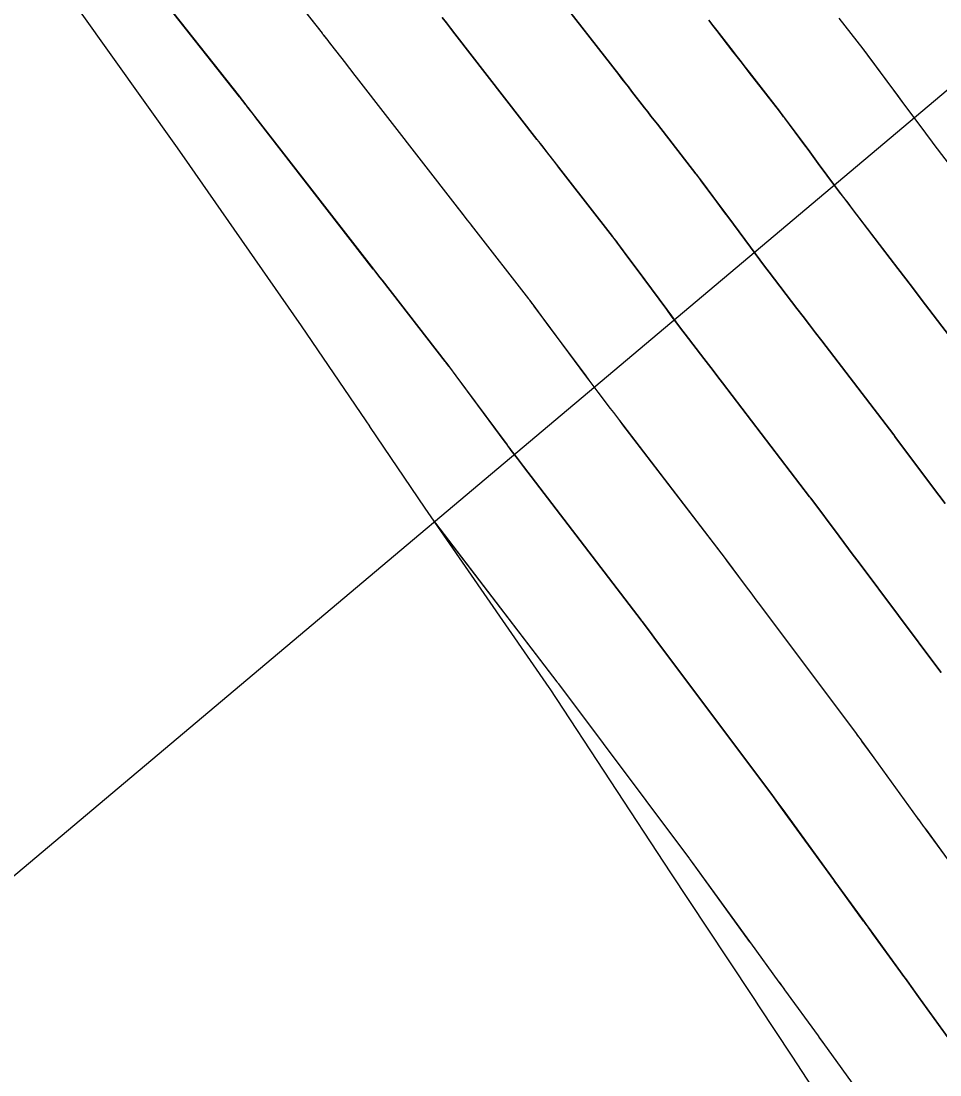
# Model space of a CAD drawing. Extents: x 954385 to 988206, y 1868364 to 1924553.
# Drawn here: x 955912.06 to 955938.46, y 1922725.09 to 1922755.37 of the extents above; entities that cross this region are included whole.
import ezdxf

# ---------------------------------------------------------------- set-up
doc = ezdxf.new("R2010")
doc.units = 0
for name, color, linetype in [('1', 7, 'Continuous'), ('Default', 7, 'Continuous'), ('Ex_Major Contours', 7, 'Continuous'), ('Ex_Minor Contours', 7, 'Continuous'), ('Perimeter', 7, 'Continuous'), ('Slopes', 7, 'Continuous')]:
    doc.layers.add(name, color=color, linetype=linetype)

msp = doc.modelspace()

# ---------------------------------------------------------------- linework, layer by layer
at = {"layer": '1'}
for points in [[(955938.707, 1922731.263), (955938.083, 1922732.119), (955937.995, 1922732.24), (955937.907, 1922732.361), (955937.863, 1922732.421), (955937.819, 1922732.482), (955936.574, 1922734.2), (955936.398, 1922734.443), (955936.222, 1922734.686), (955936.178, 1922734.747), (955936.134, 1922734.807), (955936.089, 1922734.868), (955936.044, 1922734.928), (955933.25, 1922738.66), (955933.158, 1922738.783), (955933.065, 1922738.907), (955932.973, 1922739.03), (955932.881, 1922739.153), (955932.332, 1922739.886), (955932.321, 1922739.901), (955932.297, 1922739.932), (955929.356, 1922743.775), (955929.267, 1922743.892), (955929.178, 1922744.008), (955929.089, 1922744.124), (955929, 1922744.241), (955928.644, 1922744.706), (955928.555, 1922744.823), (955928.467, 1922744.94), (955928.379, 1922745.057), (955928.292, 1922745.174), (955927.12, 1922746.756), (955927.004, 1922746.912), (955926.773, 1922747.224), (955926.772, 1922747.225), (955926.676, 1922747.351), (955926.651, 1922747.383), (955926.649, 1922747.387), (955925.07, 1922749.418), (955924.98, 1922749.534), (955924.891, 1922749.649), (955924.711, 1922749.88), (955924.622, 1922749.995), (955924.532, 1922750.111), (955921.697, 1922753.758), (955921.619, 1922753.858), (955921.541, 1922753.958), (955921.464, 1922754.058), (955921.386, 1922754.158), (955920.96, 1922754.706), (955920.92, 1922754.758), (955920.879, 1922754.811), (955920.749, 1922754.979), (955920.724, 1922755.01), (955920.716, 1922755.021), (955917.572, 1922759.008)], [(955914.726, 1922757.773), (955918.333, 1922753.2), (955918.354, 1922753.172), (955918.486, 1922753.002), (955918.531, 1922752.944), (955918.576, 1922752.886), (955918.768, 1922752.638), (955918.87, 1922752.507), (955922.181, 1922748.248), (955922.244, 1922748.167), (955922.369, 1922748.005), (955922.432, 1922747.924), (955924.247, 1922745.589), (955924.26, 1922745.572), (955924.368, 1922745.43), (955924.556, 1922745.177), (955925.97, 1922743.269), (955926.013, 1922743.211), (955926.057, 1922743.152), (955926.101, 1922743.094), (955926.145, 1922743.036), (955926.322, 1922742.804), (955926.411, 1922742.689), (955926.5, 1922742.573), (955929.877, 1922738.159), (955929.903, 1922738.125), (955929.913, 1922738.113), (955930.196, 1922737.734), (955930.292, 1922737.606), (955930.389, 1922737.477), (955933.654, 1922733.116), (955933.679, 1922733.082), (955933.703, 1922733.049), (955933.727, 1922733.016), (955933.752, 1922732.983), (955933.945, 1922732.715), (955935.403, 1922730.703), (955935.44, 1922730.653), (955935.55, 1922730.501), (955936.274, 1922729.508), (955936.389, 1922729.35), (955936.431, 1922729.293), (955936.553, 1922729.124), (955937.33, 1922728.054), (955937.378, 1922727.988), (955937.425, 1922727.923), (955937.473, 1922727.858), (955937.52, 1922727.792), (955937.756, 1922727.465), (955937.851, 1922727.334), (955937.898, 1922727.269), (955940.578, 1922723.564)], [(955937.147, 1922721.135), (955934.218, 1922725.632), (955933.261, 1922727.079), (955933.142, 1922727.258), (955932.348, 1922728.455), (955930.732, 1922730.9), (955927.261, 1922736.184), (955927.235, 1922736.222), (955923.667, 1922741.38), (955922.084, 1922743.727), (955922.083, 1922743.728), (955921.973, 1922743.888), (955920.118, 1922746.614), (955916.683, 1922751.54), (955916.501, 1922751.8), (955912.837, 1922756.954)], [(955927.351, 1922756.259), (955929.235, 1922753.836), (955929.328, 1922753.717), (955929.42, 1922753.598), (955929.513, 1922753.478), (955929.605, 1922753.359), (955929.975, 1922752.882), (955930.068, 1922752.763), (955930.16, 1922752.644), (955930.253, 1922752.525), (955930.345, 1922752.406), (955931.452, 1922750.981), (955931.469, 1922750.96), (955931.507, 1922750.909), (955931.583, 1922750.81), (955932.129, 1922750.073), (955932.364, 1922749.757), (955933.016, 1922748.877), (955933.151, 1922748.695), (955933.287, 1922748.514), (955933.424, 1922748.333), (955933.561, 1922748.153), (955934.356, 1922747.113), (955934.534, 1922746.88), (955934.712, 1922746.647), (955934.891, 1922746.414), (955935.069, 1922746.18), (955937.136, 1922743.48), (955937.167, 1922743.439), (955937.172, 1922743.433), (955938.25, 1922741.991), (955938.431, 1922741.75), (955938.611, 1922741.509)], [(955938.5, 1922736.653), (955938.434, 1922736.74), (955936.111, 1922739.843), (955935.975, 1922740.025), (955935.838, 1922740.208), (955935.702, 1922740.39), (955935.565, 1922740.572), (955934.752, 1922741.66), (955934.742, 1922741.673), (955934.717, 1922741.706), (955932.213, 1922744.978), (955932.079, 1922745.153), (955931.945, 1922745.327), (955931.812, 1922745.502), (955931.678, 1922745.677), (955931.143, 1922746.376), (955931.01, 1922746.551), (955930.877, 1922746.727), (955930.745, 1922746.903), (955930.614, 1922747.08), (955929.703, 1922748.309), (955929.528, 1922748.545), (955929.178, 1922749.017), (955929.091, 1922749.131), (955929.063, 1922749.168), (955929.051, 1922749.184), (955927.708, 1922750.912), (955927.639, 1922751), (955927.57, 1922751.089), (955927.502, 1922751.177), (955927.433, 1922751.266), (955927.158, 1922751.62), (955927.09, 1922751.708), (955927.021, 1922751.796), (955926.952, 1922751.885), (955926.884, 1922751.973), (955924.524, 1922755.009), (955924.402, 1922755.165), (955924.281, 1922755.321), (955924.159, 1922755.478)], [(955931.819, 1922755.399), (955931.936, 1922755.249), (955932.052, 1922755.099), (955932.518, 1922754.499), (955932.634, 1922754.349), (955932.75, 1922754.199), (955932.867, 1922754.049), (955932.983, 1922753.9), (955933.854, 1922752.779), (955933.875, 1922752.752), (955933.923, 1922752.689), (955933.988, 1922752.603), (955934.673, 1922751.68), (955934.966, 1922751.284), (955935.464, 1922750.612), (955935.58, 1922750.456), (955935.697, 1922750.301), (955935.814, 1922750.146), (955935.931, 1922749.991), (955937.033, 1922748.55), (955937.256, 1922748.258), (955937.48, 1922747.966), (955937.703, 1922747.675), (955937.926, 1922747.383), (955939.556, 1922745.253)], [(955939.814, 1922749.852), (955938.302, 1922751.829), (955938.204, 1922751.958), (955938.106, 1922752.088), (955938.009, 1922752.217), (955937.912, 1922752.347), (955937.43, 1922752.998), (955937.141, 1922753.388), (955936.393, 1922754.397), (955936.338, 1922754.469), (955936.289, 1922754.533), (955936.273, 1922754.555), (955936.256, 1922754.576), (955935.573, 1922755.455)], [(955923.967, 1922740.946), (955927.458, 1922736.385), (955927.483, 1922736.353), (955927.493, 1922736.339), (955927.527, 1922736.294), (955931.264, 1922731.303), (955931.277, 1922731.285), (955931.317, 1922731.231), (955932.987, 1922728.925), (955933.017, 1922728.883), (955933.839, 1922727.756), (955933.968, 1922727.579), (955933.998, 1922727.537), (955934.961, 1922726.21), (955934.995, 1922726.164), (955935.097, 1922726.023), (955938.13, 1922721.83)]]:
    msp.add_lwpolyline(points, dxfattribs=at)
at = {"layer": 'Default'}
msp.add_arc((955068.332, 1922107.114), 1145.916, 31.460692, 46.414195, dxfattribs=at)
at = {"layer": 'Ex_Major Contours'}
msp.add_lwpolyline([(955924.16, 1922755.478), (955924.281, 1922755.322), (955924.403, 1922755.165), (955924.524, 1922755.009), (955926.883, 1922751.973), (955927.02, 1922751.796), (955927.157, 1922751.619), (955927.432, 1922751.265), (955927.501, 1922751.177), (955927.569, 1922751.088), (955927.638, 1922751), (955927.707, 1922750.912), (955929.051, 1922749.184), (955929.067, 1922749.163), (955929.096, 1922749.126), (955929.157, 1922749.046), (955929.178, 1922749.017), (955929.2, 1922748.988), (955929.528, 1922748.545), (955929.587, 1922748.467), (955929.645, 1922748.388), (955929.703, 1922748.309), (955929.762, 1922748.231), (955930.615, 1922747.08), (955930.746, 1922746.903), (955930.878, 1922746.727), (955931.011, 1922746.552), (955931.144, 1922746.377), (955931.678, 1922745.677), (955931.812, 1922745.502), (955931.946, 1922745.327), (955932.079, 1922745.153), (955932.213, 1922744.978), (955934.716, 1922741.706), (955934.729, 1922741.69), (955934.747, 1922741.667), (955934.752, 1922741.66), (955935.565, 1922740.573), (955935.702, 1922740.39), (955935.838, 1922740.208), (955935.974, 1922740.025), (955936.111, 1922739.843), (955938.434, 1922736.739), (955938.499, 1922736.652)], dxfattribs=at)
at = {"layer": 'Ex_Minor Contours'}
for points in [[(955938.707, 1922731.262), (955938.082, 1922732.119), (955938.038, 1922732.179), (955937.994, 1922732.239), (955937.906, 1922732.36), (955937.884, 1922732.39), (955937.862, 1922732.42), (955937.84, 1922732.451), (955937.818, 1922732.481), (955936.573, 1922734.199), (955936.441, 1922734.382), (955936.221, 1922734.685), (955936.177, 1922734.746), (955936.133, 1922734.806), (955936.088, 1922734.867), (955936.043, 1922734.927), (955933.25, 1922738.66), (955933.157, 1922738.783), (955933.065, 1922738.907), (955932.973, 1922739.03), (955932.88, 1922739.154), (955932.332, 1922739.887), (955932.321, 1922739.901), (955932.302, 1922739.925), (955932.297, 1922739.932), (955929.357, 1922743.775), (955929.268, 1922743.892), (955929.179, 1922744.008), (955929.09, 1922744.124), (955929.001, 1922744.241), (955928.645, 1922744.707), (955928.556, 1922744.823), (955928.468, 1922744.94), (955928.38, 1922745.057), (955928.293, 1922745.175), (955927.159, 1922746.704), (955927.082, 1922746.808), (955927.005, 1922746.912), (955926.797, 1922747.192), (955926.785, 1922747.208), (955926.773, 1922747.224), (955926.761, 1922747.24), (955926.749, 1922747.256), (955926.679, 1922747.348), (955926.652, 1922747.384), (955926.649, 1922747.387), (955925.069, 1922749.418), (955925.024, 1922749.476), (955924.979, 1922749.533), (955924.935, 1922749.591), (955924.89, 1922749.649), (955924.666, 1922749.937), (955924.531, 1922750.11), (955921.698, 1922753.758), (955921.62, 1922753.858), (955921.542, 1922753.959), (955921.465, 1922754.059), (955921.387, 1922754.159), (955920.962, 1922754.707), (955920.941, 1922754.733), (955920.921, 1922754.759), (955920.9, 1922754.785), (955920.88, 1922754.811), (955920.765, 1922754.957), (955920.748, 1922754.978), (955920.724, 1922755.01), (955920.716, 1922755.02), (955917.574, 1922759.008)], [(955940.577, 1922723.563), (955937.851, 1922727.334), (955937.52, 1922727.792), (955937.473, 1922727.858), (955937.426, 1922727.923), (955937.378, 1922727.989), (955937.331, 1922728.054), (955936.539, 1922729.145), (955936.432, 1922729.293), (955936.418, 1922729.312), (955936.404, 1922729.332), (955936.39, 1922729.351), (955936.375, 1922729.37), (955936.294, 1922729.479), (955936.286, 1922729.489), (955936.271, 1922729.51), (955935.55, 1922730.501), (955935.5, 1922730.568), (955935.439, 1922730.652), (955935.414, 1922730.686), (955935.402, 1922730.703), (955933.944, 1922732.714), (955933.848, 1922732.848), (955933.751, 1922732.982), (955933.727, 1922733.015), (955933.702, 1922733.048), (955933.678, 1922733.082), (955933.653, 1922733.115), (955930.388, 1922737.477), (955930.292, 1922737.606), (955930.196, 1922737.735), (955929.913, 1922738.113), (955929.9, 1922738.13), (955929.88, 1922738.155), (955929.877, 1922738.159), (955926.5, 1922742.573), (955926.412, 1922742.689), (955926.323, 1922742.805), (955926.146, 1922743.037), (955926.102, 1922743.095), (955926.058, 1922743.153), (955926.014, 1922743.211), (955925.971, 1922743.27), (955924.557, 1922745.177), (955924.481, 1922745.279), (955924.395, 1922745.395), (955924.382, 1922745.413), (955924.369, 1922745.431), (955924.355, 1922745.448), (955924.342, 1922745.466), (955924.261, 1922745.573), (955924.247, 1922745.59), (955922.431, 1922747.924), (955922.368, 1922748.005), (955922.201, 1922748.221), (955922.18, 1922748.248), (955918.871, 1922752.508), (955918.803, 1922752.595), (955918.735, 1922752.683), (955918.577, 1922752.886), (955918.555, 1922752.915), (955918.532, 1922752.944), (955918.509, 1922752.973), (955918.486, 1922753.002), (955918.351, 1922753.174), (955918.332, 1922753.199), (955914.727, 1922757.774)], [(955938.611, 1922741.509), (955938.431, 1922741.75), (955938.25, 1922741.991), (955937.172, 1922743.434), (955937.163, 1922743.445), (955937.148, 1922743.464), (955937.137, 1922743.477), (955937.136, 1922743.479), (955935.069, 1922746.18), (955934.891, 1922746.413), (955934.713, 1922746.647), (955934.534, 1922746.88), (955934.356, 1922747.113), (955933.561, 1922748.154), (955933.424, 1922748.334), (955933.288, 1922748.514), (955933.152, 1922748.695), (955933.017, 1922748.877), (955932.364, 1922749.758), (955932.286, 1922749.863), (955932.208, 1922749.968), (955932.13, 1922750.073), (955932.052, 1922750.179), (955931.602, 1922750.785), (955931.583, 1922750.81), (955931.564, 1922750.835), (955931.513, 1922750.903), (955931.497, 1922750.924), (955931.464, 1922750.967), (955931.452, 1922750.982), (955930.345, 1922752.405), (955930.252, 1922752.525), (955930.159, 1922752.644), (955930.067, 1922752.763), (955929.974, 1922752.882), (955929.604, 1922753.359), (955929.512, 1922753.478), (955929.419, 1922753.597), (955929.326, 1922753.716), (955929.234, 1922753.835), (955927.351, 1922756.259)], [(955939.555, 1922745.252), (955937.926, 1922747.383), (955937.703, 1922747.674), (955937.48, 1922747.966), (955937.257, 1922748.258), (955937.034, 1922748.549), (955935.932, 1922749.992), (955935.815, 1922750.146), (955935.698, 1922750.301), (955935.581, 1922750.456), (955935.465, 1922750.612), (955934.967, 1922751.284), (955934.869, 1922751.416), (955934.771, 1922751.548), (955934.673, 1922751.68), (955934.576, 1922751.812), (955934.004, 1922752.582), (955933.988, 1922752.604), (955933.972, 1922752.625), (955933.93, 1922752.68), (955933.909, 1922752.707), (955933.875, 1922752.752), (955933.854, 1922752.779), (955932.982, 1922753.899), (955932.866, 1922754.049), (955932.749, 1922754.199), (955932.633, 1922754.349), (955932.516, 1922754.499), (955932.051, 1922755.098), (955931.934, 1922755.248), (955931.818, 1922755.398)], [(955939.814, 1922749.852), (955938.303, 1922751.83), (955938.205, 1922751.959), (955938.107, 1922752.088), (955938.01, 1922752.218), (955937.913, 1922752.347), (955937.527, 1922752.868), (955937.431, 1922752.998), (955937.334, 1922753.128), (955937.238, 1922753.258), (955937.141, 1922753.388), (955936.406, 1922754.379), (955936.393, 1922754.397), (955936.379, 1922754.415), (955936.346, 1922754.459), (955936.325, 1922754.486), (955936.281, 1922754.544), (955936.256, 1922754.576), (955935.573, 1922755.454)], [(955923.952, 1922740.967), (955927.458, 1922736.385), (955927.483, 1922736.353), (955927.493, 1922736.34), (955927.527, 1922736.294), (955931.263, 1922731.302), (955931.276, 1922731.284), (955931.316, 1922731.23), (955932.986, 1922728.924), (955933.017, 1922728.882), (955933.836, 1922727.757), (955933.841, 1922727.751), (955933.959, 1922727.593), (955933.972, 1922727.575), (955933.999, 1922727.538), (955934.962, 1922726.211), (955935.007, 1922726.148), (955935.098, 1922726.023), (955938.129, 1922721.83)]]:
    msp.add_lwpolyline(points, dxfattribs=at)
at = {"layer": 'Perimeter'}
msp.add_lwpolyline([(955937.147, 1922721.135), (955934.218, 1922725.632), (955933.261, 1922727.079), (955933.142, 1922727.258), (955932.348, 1922728.455), (955930.732, 1922730.9), (955927.261, 1922736.184), (955927.235, 1922736.222), (955923.667, 1922741.38), (955922.084, 1922743.727), (955922.083, 1922743.728), (955921.973, 1922743.888), (955920.118, 1922746.614), (955916.683, 1922751.54), (955916.501, 1922751.8), (955912.837, 1922756.954)], dxfattribs=at)
at = {"layer": 'Slopes'}
msp.add_lwpolyline([(955957.131, 1922768.928), (955811.323, 1922646.178), (955813.366, 1922651.819), (955811.323, 1922646.178), (955817.231, 1922647.229)], dxfattribs=at)

doc.saveas('drawing.dxf')
